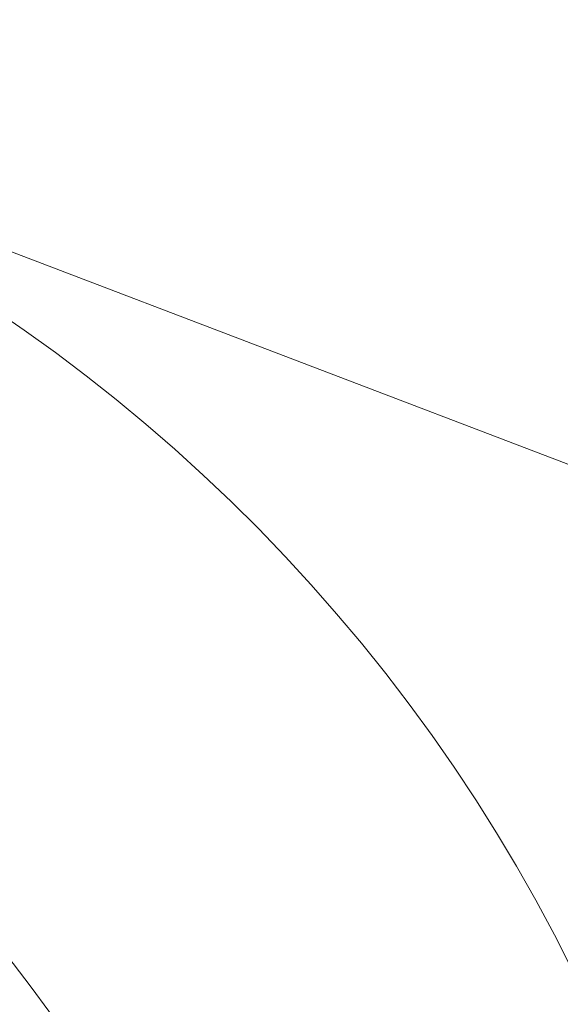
# Model space of a CAD drawing. Header units: inches. Extents: x 382808 to 408593, y -18409 to -9482.
# Tile 378 of 438: x 405184.06 to 405185.57, y -17215.54 to -17212.8. Entities that reach past the tile are written whole.
import ezdxf

# ---------------------------------------------------------------- set-up
doc = ezdxf.new("R2010")
doc.units = ezdxf.units.IN
doc.header["$LTSCALE"] = 2
doc.header["$MEASUREMENT"] = 0
doc.layers.add('!!!LOZAMET_Nr_pióra__9', color=220, linetype='CONTINUOUS', lineweight=0)

msp = doc.modelspace()

# ---------------------------------------------------------------- linework, layer by layer
at = {"layer": '!!!LOZAMET_Nr_pióra__9', "color": 7, "linetype": 'Continuous', "lineweight": 0}
msp.add_line((405183.2324, -17213.1338), (405189.1448, -17215.3896), dxfattribs=at)
for radius in [3.435, 2.9873]:
    msp.add_circle((405181.344, -17217.5457), radius, dxfattribs=at)
for radius, start, end in [(4.75, 11.4482, 348.5518), (3.045, 5.3512, 354.6488)]:
    msp.add_arc((405181.344, -17217.5457), radius, start, end, dxfattribs=at)

doc.saveas('drawing.dxf')
